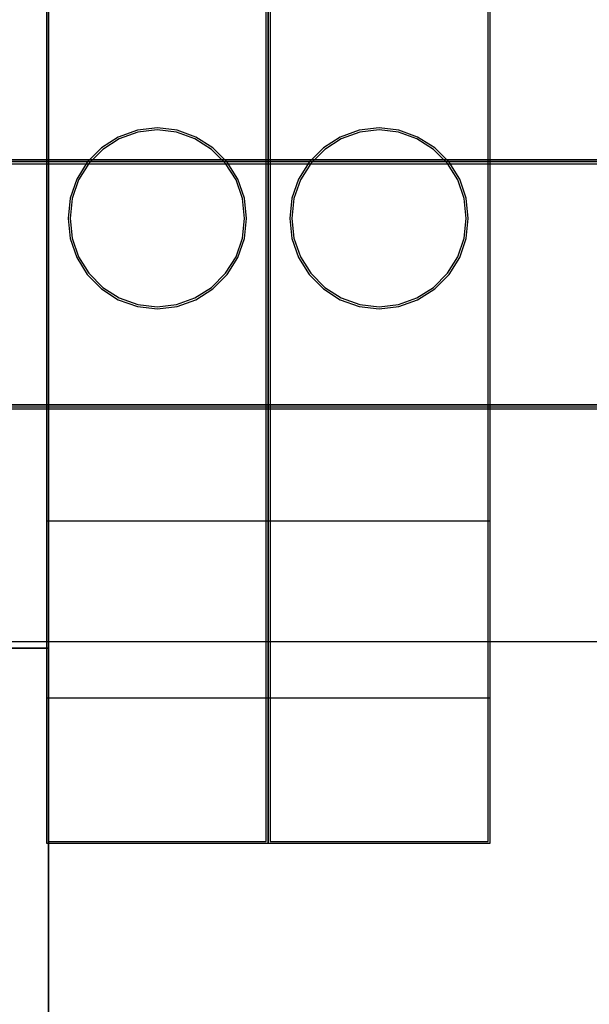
# Model space of a CAD drawing. Header units: millimetres. Extents: x -1290 to 1795, y -4192 to -1311.
# Tile 425 of 656: x 1472.21 to 1474.78, y -3661.03 to -3656.59. Entities that reach past the tile are written whole.
import ezdxf

# ---------------------------------------------------------------- set-up
doc = ezdxf.new("R2010")
doc.units = ezdxf.units.MM
doc.layers.add('30', color=7, linetype='Continuous')
doc.layers.add('45', color=7, linetype='Continuous')
doc.layers.add('Aparatura', color=7, linetype='Continuous', lineweight=13)

# ---------------------------------------------------------------- blocks, each defined once
blk = doc.blocks.new('*U196')
at = {"layer": '45', "color": 7}
for points in [[(531.444172, -83.671744), (549.44375, -83.671744), (549.44375, -83.671744), (549.44375, -166.633485), (549.44375, -166.633485), (531.444172, -166.633485), (531.444172, -166.633485), (531.444172, -83.671744), (531.444172, -83.671744)], [(531.447753, -83.67713), (549.440168, -83.67713), (549.440168, -166.628099), (531.447753, -166.628099), (531.447753, -83.67713)], [(531.444172, -147.633202), (549.44375, -147.633202), (531.444172, -147.633202)]]:
    blk.add_lwpolyline(points, close=True, dxfattribs=at)
blk = doc.blocks.new('*U203')
at = {"layer": '30', "color": 7}
for points in [[(764.797637, -262.566695), (117.203183, -262.566695), (117.203183, -264.08627), (117.203183, -285.154976), (117.203183, -286.633482), (764.797637, -286.633482), (764.797637, -285.154976), (764.797637, -264.08627), (764.797637, -262.566695)], [(117.203183, -286.545509), (764.797637, -286.545509), (117.203183, -286.545509)], [(764.797637, -286.545509), (117.203183, -286.545509), (117.203183, -288.04212), (117.203183, -289.621877), (117.203183, -292.157801), (764.797637, -292.157801), (764.797637, -289.621877), (764.797637, -288.04212), (764.797637, -286.545509)], [(764.754661, -286.588598), (117.246158, -286.588598), (117.246158, -288.062228), (117.246158, -289.617727), (117.246158, -292.114713), (764.754661, -292.114713), (764.754661, -289.617727), (764.754661, -288.062228), (764.754661, -286.588598)], [(117.203183, -292.069829), (764.797637, -292.069829), (117.203183, -292.069829)]]:
    blk.add_lwpolyline(points, close=True, dxfattribs=at)
blk = doc.blocks.new('*U251')
at = {"layer": '45', "color": 7}
for points in [[(435.005325, -698.804806), (435.005325, -750.882783)], [(435.005325, -743.613374), (439.999438, -743.613374)], [(435.005325, -747.602662), (439.999438, -747.602662)]]:
    blk.add_lwpolyline(points, dxfattribs=at)
for points in [[(435.005325, -750.882783), (439.999438, -750.882783), (439.999438, -750.882783), (439.999438, -698.804806), (439.999438, -698.804806), (435.005325, -698.804806), (435.005325, -750.882783)], [(435.050091, -750.837899), (439.954672, -750.837899), (439.954672, -698.84969), (435.050091, -698.84969), (435.050091, -750.837899)], [(439.512382, -736.798571), (439.466385, -736.33549), (439.318536, -735.905724), (439.078692, -735.525931), (438.756709, -735.202774), (438.369016, -734.959573), (437.948467, -734.806323), (437.50492, -734.749687), (437.058087, -734.806323), (436.624396, -734.959573), (436.249845, -735.202774), (435.927863, -735.525931), (435.688018, -735.905724), (435.540169, -736.33549), (435.494172, -736.798571), (435.540169, -737.248326), (435.688018, -737.678092), (435.927863, -738.057885), (436.249845, -738.384374), (436.624396, -738.627575), (437.058087, -738.777493), (437.50492, -738.834129), (437.948467, -738.777493), (438.369016, -738.627575), (438.756709, -738.384374), (439.078692, -738.057885), (439.318536, -737.678092), (439.466385, -737.248326), (439.512382, -736.798571)], [(439.465826, -736.798419), (439.420874, -736.345923), (439.276385, -735.92598), (439.041991, -735.554868), (438.727327, -735.239097), (438.348445, -735.001455), (437.937454, -734.851708), (437.503987, -734.796367), (437.06731, -734.851708), (436.643475, -735.001455), (436.277437, -735.239097), (435.962772, -735.554868), (435.728379, -735.92598), (435.58389, -736.345923), (435.538938, -736.798419), (435.58389, -737.237894), (435.728379, -737.657836), (435.962772, -738.028949), (436.277437, -738.347975), (436.643475, -738.585617), (437.06731, -738.732108), (437.503987, -738.78745), (437.937454, -738.732108), (438.348445, -738.585617), (438.727327, -738.347975), (439.041991, -738.028949), (439.276385, -737.657836), (439.420874, -737.237894), (439.465826, -736.798419)]]:
    blk.add_lwpolyline(points, close=True, dxfattribs=at)
blk = doc.blocks.new('*U252')
at = {"layer": '45', "color": 7}
for points in [[(440.00302, -698.804806), (440.00302, -750.882783)], [(440.00302, -743.613374), (444.997133, -743.613374)], [(440.00302, -747.602662), (444.997133, -747.602662)]]:
    blk.add_lwpolyline(points, dxfattribs=at)
for points in [[(440.00302, -750.882783), (444.997133, -750.882783), (444.997133, -750.882783), (444.997133, -698.804806), (444.997133, -698.804806), (440.00302, -698.804806), (440.00302, -750.882783)], [(440.047786, -750.837899), (444.952366, -750.837899), (444.952366, -698.84969), (440.047786, -698.84969), (440.047786, -750.837899)], [(444.508286, -736.798571), (444.462289, -736.33549), (444.314439, -735.905724), (444.074595, -735.525931), (443.752613, -735.202774), (443.364919, -734.959573), (442.944371, -734.806323), (442.500823, -734.749687), (442.053991, -734.806323), (441.6203, -734.959573), (441.245749, -735.202774), (440.923766, -735.525931), (440.683922, -735.905724), (440.536073, -736.33549), (440.490075, -736.798571), (440.536073, -737.248326), (440.683922, -737.678092), (440.923766, -738.057885), (441.245749, -738.384374), (441.6203, -738.627575), (442.053991, -738.777493), (442.500823, -738.834129), (442.944371, -738.777493), (443.364919, -738.627575), (443.752613, -738.384374), (444.074595, -738.057885), (444.314439, -737.678092), (444.462289, -737.248326), (444.508286, -736.798571)], [(444.46352, -736.798419), (444.418568, -736.345923), (444.274079, -735.92598), (444.039686, -735.554868), (443.725021, -735.239097), (443.346139, -735.001455), (442.935148, -734.851708), (442.501681, -734.796367), (442.065004, -734.851708), (441.64117, -735.001455), (441.275131, -735.239097), (440.960466, -735.554868), (440.726073, -735.92598), (440.581584, -736.345923), (440.536632, -736.798419), (440.581584, -737.237894), (440.726073, -737.657836), (440.960466, -738.028949), (441.275131, -738.347975), (441.64117, -738.585617), (442.065004, -738.732108), (442.501681, -738.78745), (442.935148, -738.732108), (443.346139, -738.585617), (443.725021, -738.347975), (444.039686, -738.028949), (444.274079, -737.657836), (444.418568, -737.237894), (444.46352, -736.798419)]]:
    blk.add_lwpolyline(points, close=True, dxfattribs=at)

msp = doc.modelspace()

# ---------------------------------------------------------------- linework, layer by layer
at = {"layer": 'Aparatura', "color": 7, "lineweight": 13}
msp.add_lwpolyline([(1542.0388, -3659.3921), (1412.53, -3659.3921), (1412.53, -3650.4182), (1542.0388, -3650.4182), (1542.0388, -3659.3921)], close=True, dxfattribs=at)
msp.add_lwpolyline([(1412.53, -3659.3917), (1542.0388, -3659.3917)], dxfattribs=at)

# ---------------------------------------------------------------- block references
at = {"layer": 'Aparatura', "color": 7, "lineweight": 13, "xscale": 0.2, "yscale": 0.2, "zscale": 0.2}
for name, p in [('*U196', (1362.4536, -3629.8945)), ('*U251', (1385.3323, -3510.1247)), ('*U252', (1385.3323, -3510.1247)), ('*U203', (1388.9844, -3599.9102))]:
    msp.add_blockref(name, p, dxfattribs=at)

doc.saveas('drawing.dxf')
